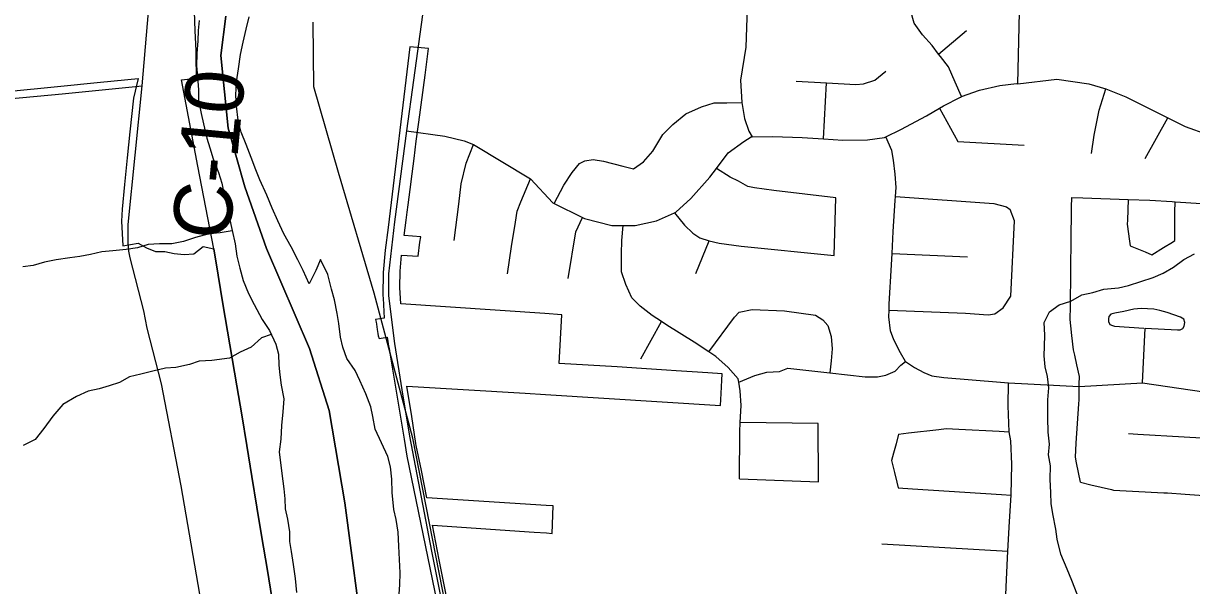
# Model space of a CAD drawing. Extents: x 114843 to 284848, y 317643 to 566895.
# Drawn here: x 173243 to 179255, y 429505 to 432396 of the extents above; entities that cross this region are included whole.
import ezdxf

# ---------------------------------------------------------------- set-up
doc = ezdxf.new("R2010")
doc.units = 0
for name, color, linetype in [('GM_X_City_Street', 7, 'Continuous'), ('GM_X_Corporation', 7, 'Continuous'), ('GM_X_County_Road', 7, 'Continuous'), ('GM_X_County_Road_Text', 7, 'Continuous'), ('GM_X_Major_River', 7, 'Continuous'), ('GM_X_Minor_River', 7, 'Continuous'), ('GM_X_Rail_Line', 7, 'Continuous'), ('GM_X_Township', 7, 'Continuous'), ('GM_X_US_Route', 7, 'Continuous')]:
    doc.layers.add(name, color=color, linetype=linetype)

msp = doc.modelspace()

# ---------------------------------------------------------------- linework, layer by layer
at = {"layer": 'GM_X_City_Street'}
for p, q in [((178360.4, 432085.6), (178379.7, 432845.7)), ((177952.4, 432238.2), (178096.2, 432359.5)), ((177360.4, 431802), (177376.5, 432089.8)), ((179016.8, 431701.6), (179132.2, 431909.7)), ((176703, 431109.1), (176772.8, 431277.5)), ((177713.7, 431212.9), (178101, 431195.3)), ((176421, 430671.2), (176526.2, 430863.4)), ((179001.9, 430547.2), (179016.7, 430828.4)), ((177661.2, 429719.5), (178309, 429681.8))]:
    msp.add_line(p, q, dxfattribs=at)
for points in [[(175487.1, 432656.4), (175574.2, 432649.8), (175686.2, 432650.6), (175790.9, 432680.3), (176119.3, 432769.4), (176415.2, 432851.2), (176505.5, 432862.7), (176614, 432852.6), (176740.8, 432824.6), (176817, 432778.1), (176857.1, 432742.2), (176922.8, 432655.9), (176956, 432562.1), (176967.5, 432475.3), (176961.7, 432272.8), (176934.3, 432103), (176940.2, 431988), (176953.3, 431906.5), (176976.9, 431842.3), (176992.9, 431812.2)], [(178070.6, 432019), (178038.4, 432092.9), (178004.3, 432173), (177962.3, 432225), (177952.4, 432238.2), (177920.2, 432281.1), (177870.2, 432337.1), (177828.1, 432397.2), (177808.1, 432463.3), (177802, 432509.3), (177810, 432579.5), (177839.9, 432655.7), (177903.9, 432729.9)], [(177220.3, 432097.7), (177376.5, 432089.8), (177526.3, 432082.1), (177566.3, 432084.2), (177624.3, 432104.3), (177682.3, 432150.5)], [(175214.1, 431843.4), (175412, 431816.4), (175511.6, 431792.1), (175559.5, 431773.1), (175852.9, 431595.6), (175967.4, 431472.7), (175974, 431469.5), (176119.9, 431397.2), (176130.8, 431391.8), (176270.6, 431357), (176328.8, 431356.7), (176390.5, 431356.4), (176500.6, 431379.9), (176593.7, 431422.2), (176600.8, 431425.4), (176677.1, 431495.2), (176775.7, 431604.9), (176809.6, 431650), (176870.3, 431730.6), (176950.6, 431788.3), (176988.7, 431812.2), (176992.9, 431812.2), (177100.7, 431813.6), (177250.6, 431808.8), (177360.4, 431802), (177460.4, 431795.8), (177586.4, 431797.1), (177674.4, 431808.7), (177682.2, 431812.6), (177758.6, 431850.3), (177890.9, 431919.8), (177957.9, 431959), (177979.1, 431971.5), (178065.3, 432017.1), (178070.6, 432019), (178163.5, 432052.6), (178267.6, 432076.2), (178353.6, 432085.7), (178360.4, 432085.6), (178562.1, 432109.1), (178726.1, 432084.6), (178812.9, 432059.5), (178916.1, 432018.1), (179040.6, 431955.8), (179132.2, 431909.7), (179221.4, 431865.8), (179336.4, 431824.5)], [(172074, 431907.4), (172260.6, 431920.2), (172494.6, 431945.8), (172869.6, 431979.6), (173442, 432033.1), (173853.6, 432074.1)], [(178740.4, 431726.7), (178753.7, 431820.4), (178778.6, 431949.2), (178812.9, 432059.5)], [(175974, 431469.5), (176024.6, 431563), (176066.5, 431629.1), (176104.5, 431675.3), (176132.5, 431689.4), (176174.5, 431695.4), (176228.5, 431687.5), (176328.5, 431661.6), (176382.6, 431647.7), (176434.5, 431683.8), (176482.5, 431738), (176534.4, 431824.2), (176584.4, 431876.4), (176652.3, 431930.6), (176732.3, 431966.8), (176798.3, 431986.9), (176862.4, 431987), (176940.2, 431988)], [(177957.9, 431959), (178052.6, 431788.4), (178392.6, 431768.8)], [(177783.4, 430657.9), (177757.4, 430701.9), (177723.3, 430768), (177705.3, 430814), (177697.2, 430886.2), (177698.2, 430920.3), (177699.2, 430952.3), (177711, 431154.7), (177713.7, 431212.9), (177718.9, 431325), (177728.8, 431485.3), (177730.6, 431505.9), (177734.7, 431551.5), (177728.7, 431619.6), (177720.6, 431691.7), (177712.6, 431741.8), (177682.2, 431812.6)], [(175460.6, 431278.5), (175484.4, 431465.3), (175495.8, 431570.4), (175521.1, 431677.4), (175559.5, 431773.1)], [(177424.8, 431498.9), (177104.7, 431536.5), (177004.7, 431550.4), (176970.6, 431556.4), (176922.6, 431584.3), (176880.6, 431604.3), (176809.6, 431650)], [(175734.9, 431107.7), (175754.8, 431248), (175774.7, 431374.2), (175784.6, 431430.4), (175802.6, 431478.5), (175852.9, 431595.6)], [(176593.7, 431422.2), (176644.8, 431357.5), (176688.8, 431317.5), (176724.8, 431293.5), (176772.8, 431277.5), (176822.9, 431265.6), (176936.9, 431249.7), (177415, 431202.4), (177424.8, 431498.9)], [(177730.6, 431505.9), (178236.9, 431470), (178302.9, 431452.1), (178320.9, 431438.1)], [(178684.2, 430036.1), (178673.8, 430085.8), (178663.4, 430135.5), (178657.3, 430164.7), (178661.8, 430236.3), (178674.7, 430439), (178676.1, 430460.8), (178677.1, 430528.2), (178677.3, 430540.5), (178677.9, 430579.5), (178664.4, 430640.6), (178653.5, 430690.2), (178647.6, 430717.1), (178639.4, 430790.6), (178633.9, 430841.1), (178630.3, 430873.7), (178631.1, 430942.4), (178635.2, 431297.9), (178635.4, 431318.3), (178636.9, 431399.4), (178637.7, 431450.2), (178638.6, 431501)], [(178638.6, 431501), (178696, 431499), (178929.2, 431490.9), (179040.4, 431487.1), (179155, 431479.8), (179170, 431478.9), (179441.6, 431461.7), (179499, 431458)], [(178929.2, 431490.9), (178927.2, 431437.1), (178925.2, 431383.4), (178924.4, 431362.5), (178936.3, 431276.6), (178939.7, 431252.4), (179016.3, 431220.2), (179050.7, 431205.7), (179110.5, 431242.5), (179156.3, 431270.7), (179168.8, 431278.4), (179169.4, 431371.3), (179169.7, 431425.1), (179170, 431478.9)], [(178285.2, 430933.1), (178325.2, 430993.3), (178342.9, 431380), (178320.9, 431438.1)], [(176046.9, 431084.1), (176086.7, 431324.6), (176119.9, 431397.2)], [(176927.7, 430053.5), (176929.6, 430295.9), (176932.3, 430343.2), (176937.5, 430430.2), (176931.4, 430506.3), (176924.3, 430550.2), (176921.4, 430568.4), (176869.3, 430626.5), (176807.3, 430682.5), (176770.7, 430706.6), (176695.2, 430756.5), (176555.1, 430844.4), (176526.2, 430863.4), (176479.1, 430894.4), (176417.1, 430942.4), (176375, 430984.4), (176343, 431052.5), (176320.9, 431118.6), (176320.8, 431210.7), (176322.8, 431278.9), (176328.8, 431356.7)], [(176770.7, 430706.6), (176903.1, 430885), (176927.1, 430911.1), (176993.1, 430925.2), (177159.2, 430917.4), (177319.2, 430895.6), (177357.2, 430871.6), (177383.2, 430841.6), (177399.3, 430785.5), (177405.3, 430721.4), (177399.4, 430661.3), (177393.1, 430598.3)], [(177698.2, 430920.3), (178091.2, 430904.8), (178207.3, 430896.9), (178243.3, 430903), (178285.2, 430933.1)], [(179016.7, 430828.4), (179182.4, 430819.5), (179196.1, 430819.6), (179209.6, 430826.3), (179217.2, 430837.9), (179220.6, 430858.2), (179214.5, 430875), (179198.7, 430885.3), (179130.1, 430908.6), (179091.5, 430918.8), (179060.4, 430925.9), (179027.5, 430928.1), (178995.7, 430929.7), (178957.3, 430926.6), (178907, 430915), (178860.6, 430906), (178839.3, 430900.2), (178829.2, 430889.1), (178826.9, 430875.7), (178827.3, 430862.7), (178835.1, 430847.8), (178848.1, 430841.6), (178859.2, 430838.4), (179008.6, 430829.1)], [(176924.3, 430550.2), (177007.4, 430584.6), (177069.4, 430602.7), (177133.4, 430604.8), (177177.3, 430622.9), (177393.1, 430598.3), (177575.4, 430577.4), (177639.4, 430577.5), (177681.4, 430587.6), (177729.4, 430607.7), (177759.4, 430637.8), (177783.4, 430657.9)], [(177783.4, 430657.9), (177829.4, 430625.9), (177877.5, 430599.9), (177917.5, 430583.9), (177979.5, 430574), (178271.9, 430551), (178313, 430547.1), (178677.1, 430528.2), (179001.9, 430547.2), (179505.7, 430474)], [(178295.1, 429379.7), (178302.3, 429535.6), (178309, 429681.8), (178318.6, 429834.4), (178327.2, 429969.8), (178329.9, 430129.6), (178324.1, 430248.9), (178317, 430296.1), (178311.4, 430428.5), (178313, 430547.1)], [(176927.7, 430053.5), (177335.1, 430039.1), (177332.9, 430338), (176932.3, 430343.2)], [(177746.9, 430283.7), (177733.8, 430234.3), (177720.8, 430185), (177711.1, 430148.5), (177726.4, 430086.1), (177738.6, 430036.5), (177745.7, 430007.8), (177817.9, 430003.1), (178276.2, 429973.1), (178327.2, 429969.8)], [(177746.9, 430283.7), (177798.5, 430289.6), (177953.5, 430307.5), (177991.7, 430311.9), (178057.2, 430308.7), (178265, 430298.6), (178317, 430296.1)], [(178929.9, 430287), (178977.8, 430284.2), (179456.2, 430255.4), (179504, 430252.4)], [(178684.2, 430036.1), (178736.9, 430023.5), (178842.5, 429998.3), (178852.5, 429995.9), (178950.5, 429990.8), (179113.1, 429982.4), (179130.7, 429981.5), (179221.3, 429974.9), (179437.7, 429959), (179491.9, 429955)]]:
    msp.add_lwpolyline(points, dxfattribs=at)
at = {"layer": 'GM_X_Corporation'}
for points in [[(174523.3, 429433.7), (174496.9, 429593.2), (174470.7, 429751.5), (174444.7, 429908.6), (174418.6, 430066.3), (174392.4, 430224.9), (174366.3, 430382.3), (174341.6, 430531.6), (174269.5, 430953.6), (174244.3, 431100.7), (174222.4, 431236.3), (174140, 431662.3), (174055.6, 432105.8), (174133.6, 432114.1), (174132.4, 432230.3), (174132, 432244.2), (174131.8, 432257), (174126.5, 432357.3), (174123.7, 432457.3)], [(175420.7, 429449.4), (175408.8, 429509), (175383.3, 429637.4), (175347.8, 429816.1), (175872.3, 429779.7), (175935.1, 429775.4), (175963.9, 429773.4), (175969.7, 429914.1), (175934, 429916.6), (175319.9, 429956.2), (175291.2, 430096.6), (175264.8, 430225.6), (175263.2, 430235.7), (175241.3, 430374.4), (175216.5, 430531), (175825.2, 430493.5), (175929.9, 430487.1), (176830.2, 430431.6), (176833.6, 430492.3), (176837.3, 430560.8), (176839.1, 430593.5), (176765.8, 430598.4), (176684, 430603.9), (176603, 430609.3), (176552.9, 430612.6), (176423.8, 430621.3), (176299.2, 430629.6), (175999.9, 430647), (176014.6, 430897.6), (175926.9, 430903.4), (175184.6, 430953), (175180.9, 431036.9), (175182.3, 431120.9), (175188.8, 431204.6), (175275.1, 431198.5), (175283.9, 431270.6), (175287.4, 431298.9), (175201.8, 431305), (175212.1, 431383.6), (175217.4, 431424.4), (175222.3, 431462.2), (175232.7, 431541.8), (175243, 431621.3), (175253.2, 431700.2), (175264.6, 431789.5), (175278.4, 431887.3), (175310, 432129.5), (175327.9, 432266.7), (175231.8, 432275.8), (175119.6, 431346.1), (175104.1, 431230.3), (175094.3, 431113.9), (175092.9, 430997.2), (175093.5, 430983.2), (175099.9, 430880.6), (175055.4, 430873.7), (175057.6, 430859.4), (175059.3, 430848.8), (175061.3, 430835.9), (175063.4, 430822.2), (175065.1, 430811.3), (175066.8, 430800.5), (175068.6, 430789.1), (175074.1, 430775.8), (175114.9, 430781.8), (175116.5, 430771.8), (175118.6, 430759.3), (175120.5, 430747.9), (175122.5, 430736.1), (175124.4, 430724.7), (175126.4, 430712.7), (175128.4, 430700.4), (175202, 430258.5), (175216.7, 430170.4), (175659.5, 428022.5)], [(172155.3, 431945.3), (173418.4, 432070.6), (173639.7, 432092.6), (173834, 432111.8), (173809.3, 432010.5), (173791.2, 431837.4), (173777.2, 431703.7), (173763.6, 431567.8), (173751.7, 431439.8), (173748.2, 431378.6), (173754.5, 431251.1), (173832.8, 431265.6), (173876.9, 431240.9), (173922.2, 431222.2), (173970.8, 431223.5), (174019.1, 431211.8), (174069.5, 431207.6), (174119.5, 431210.7), (174168.6, 431249.1), (174222.4, 431236.3), (174244.3, 431100.7), (174269.5, 430953.6), (174341.6, 430531.6), (174366.3, 430382.3), (174392.4, 430224.9), (174418.6, 430066.3), (174444.7, 429908.6), (174470.7, 429751.5), (174496.9, 429593.2), (174523.3, 429433.7)]]:
    msp.add_lwpolyline(points, dxfattribs=at)
at = {"layer": 'GM_X_County_Road'}
for points in [[(173782, 431322.3), (173781.9, 431361.3), (173853.6, 432074.1), (173948.9, 433177.9), (173965.5, 433342.4), (173969.7, 433373.1), (173970.5, 433378)], [(174422.5, 425867), (174431.1, 425886.1), (174442.9, 425921), (174449.2, 425954.6), (174448.9, 426001.3), (174414.4, 426470.2), (174376.6, 426879.5), (174358.3, 427061.4), (174314.8, 427634.3), (174297.7, 427837.1), (174225.9, 428709.4), (174167.1, 429361), (174054.4, 430017.9), (173954.3, 430542.5), (173880.5, 430829.1), (173862.3, 430918), (173792.2, 431190.2), (173784.5, 431223.8), (173782.2, 431263.2), (173782.1, 431294.4), (173782, 431322.3)]]:
    msp.add_lwpolyline(points, dxfattribs=at)
at = {"layer": 'GM_X_Major_River'}
for points in [[(174147, 432410.9), (174142.4, 432358.9), (174139.7, 432306.8), (174134.8, 432240.7), (174134, 432176.6), (174139.3, 432120.4), (174144.5, 432054.2), (174143.8, 432002.1), (174156.9, 431931.8), (174170.2, 431879.5), (174187.3, 431805.2), (174202.7, 431754.9), (174220, 431698.6), (174247.1, 431628.1), (174264.4, 431573.7), (174277.5, 431505.4), (174288.9, 431455.2), (174302.2, 431400.9), (174317.3, 431330.6), (174332.4, 431262.3), (174341.6, 431198), (174356.9, 431137.7), (174374.1, 431073.4), (174401.2, 431006.9), (174430.5, 430950.4), (174471.6, 430873.8), (174508.9, 430817.2), (174542, 430746.6), (174555.3, 430694.3), (174556.6, 430638.2), (174562, 430588), (174569.3, 430535.8), (174582.4, 430465.5), (174577.5, 430397.4), (174570.6, 430327.4), (174567.7, 430257.3), (174558.9, 430193.2), (174573.5, 430080.8), (174582.5, 430002.5), (174587.8, 429950.4), (174589.2, 429900.2), (174602.5, 429846), (174611.7, 429781.7), (174613, 429731.6), (174620.4, 429679.4), (174631.5, 429613.1), (174640.6, 429540.8), (174647.7, 429468.6)], [(175173.4, 429416), (175180.6, 429508.2), (175181.4, 429570.3), (175175.1, 429706.7), (175172, 429778.8), (175160.9, 429845.1), (175149.5, 429895.4), (175140.6, 429983.7), (175139.5, 430051.8), (175132.3, 430116.1), (175119, 430168.3), (175052.8, 430309.4), (175041.6, 430373.7), (175030.2, 430424), (175005.1, 430490.4), (174973.9, 430558.9), (174950.6, 430611.3), (174907.3, 430672), (174886, 430730.4), (174874.7, 430782.6), (174865.6, 430852.9), (174858.2, 430903.1), (174843.1, 430973.4), (174827.8, 431029.7), (174808.8, 431104.1), (174771.7, 431180.7), (174747, 431124.9), (174714.1, 431057.2), (174683, 431125.7), (174655.6, 431180.1), (174620.5, 431246.7), (174583.3, 431313.3), (174552.1, 431379.8), (174523, 431446.3), (174495.8, 431512.8), (174458.8, 431591.4), (174439.4, 431641.8), (174414.2, 431706.2), (174389, 431772.6), (174363.8, 431837.1), (174348.6, 431897.4), (174339.5, 431969.7), (174336.2, 432025.8), (174339.1, 432095.9), (174350, 432161.9), (174360.9, 432235.9), (174373.8, 432299.9), (174388.6, 432365.9), (174405.5, 432429.8)]]:
    msp.add_lwpolyline(points, dxfattribs=at)
at = {"layer": 'GM_X_Minor_River'}
for points in [[(174317.6, 431329.5), (174255.2, 431318.4), (174199.2, 431312.8), (174129, 431295.2), (174066.8, 431273.6), (174006.7, 431262.1), (173942.7, 431262.6), (173884.6, 431259), (173830.5, 431241.3), (173772.4, 431233.8), (173702.3, 431226.3), (173646.3, 431220.7), (173588.1, 431207.1), (173534, 431197.4), (173482, 431189.8), (173411.9, 431180.3), (173351.7, 431168.7), (173293.6, 431151.1), (173239.5, 431143.5)], [(178495.9, 430686.3), (178498.2, 430736.4), (178500.6, 430792.6), (178497, 430856.8), (178523.4, 430912.8), (178573.6, 430948.5), (178633.8, 430968.1), (178690, 430999.8), (178746.1, 431011.4), (178804.3, 431029), (178878.4, 431036.5), (178930.5, 431048.1), (179056.8, 431089.3), (179109, 431111), (179161.2, 431142.6), (179215.5, 431182.4), (179269.7, 431210)], [(174518.7, 430796.2), (174468, 430779.1), (174415.7, 430731.4), (174357.5, 430705.7), (174303.2, 430674), (174213.1, 430662.7), (174147.1, 430659.2), (174096.9, 430641.5), (174026.8, 430626), (173974.7, 430622.4), (173908.6, 430606.8), (173846.4, 430591.2), (173788.3, 430577.6), (173738.1, 430549.9), (173684, 430532.3), (173631.8, 430516.6), (173575.7, 430505), (173515.5, 430477.4), (173445.2, 430435.8), (173394.8, 430376), (173348.4, 430312.1), (173304, 430256.3), (173241.8, 430224.7)], [(178666.3, 429461.2), (178638.8, 429531.6), (178615.1, 429590), (178581.6, 429666.5), (178564, 429742.9), (178556.4, 429795.1), (178540.9, 429873.4), (178533.2, 429927.7), (178531.5, 429981.9), (178528, 430052.1), (178528.4, 430120.3), (178518.7, 430176.6), (178523.1, 430232.7), (178517.5, 430292.9), (178515.9, 430367.2), (178514.5, 430459.5), (178520.9, 430521.6), (178513.3, 430579.8), (178501.6, 430630.1), (178495.9, 430686.3)]]:
    msp.add_lwpolyline(points, dxfattribs=at)
at = {"layer": 'GM_X_Rail_Line'}
msp.add_lwpolyline([(179466.3, 417901.4), (179202.6, 420001.4), (179062, 420346.1), (178796.4, 420786.7), (178363.9, 421364.4), (177889.9, 421955.7), (177618.7, 422335.8), (177274, 423012.1), (176986.2, 423713.7), (176780.7, 424478.9), (176580.6, 425431.8), (176426.1, 425790.3), (175932, 427280.5), (175620.3, 428356.9), (175247.4, 430262.5), (175048.6, 431007.7), (174864.4, 431628.6), (174736.9, 432070.1), (174734.5, 432402)], dxfattribs=at)
at = {"layer": 'GM_X_Township'}
for points in [[(174284.7, 432432), (174258.2, 432231.3), (174295.8, 431857.2), (174382.4, 431554.8), (174493.1, 431238.1), (174715.7, 430723.2), (174816.2, 430404.6), (174896.7, 429929.5), (174997.8, 429168.7)], [(176313, 424010.6), (176205.4, 424622.9), (176160, 425208.1), (176167.7, 425551.4), (175865.9, 426283), (175406.7, 427472), (175213.6, 428105.2), (174997.8, 429168.7), (174896.7, 429929.5), (174816.2, 430404.6), (174715.7, 430723.2), (174493.1, 431238.1), (174382.4, 431554.8), (174295.8, 431857.2), (174258.2, 432231.3), (174284.7, 432432)]]:
    msp.add_lwpolyline(points, dxfattribs=at)
at = {"layer": 'GM_X_US_Route'}
for points in [[(175678.1, 434327.2), (175650.1, 434217.9), (175616, 434095.6), (175589.4, 433995.9), (175581.6, 433966.9), (175523.5, 433748.7), (175448.4, 433454.7), (175414.1, 433270.4), (175381.7, 433069.7), (175329, 432677.8), (175250, 432104.2)], [(175250, 432104.2), (175214.1, 431843.4), (175152.2, 431375.5), (175121.7, 431107.3), (175122.5, 430995.4), (175152.2, 430750), (175190, 430511.7), (175229.1, 430272.4), (175342.7, 429681.2), (175546.4, 428657.8), (175618.7, 428322.2), (175695.1, 428025.7), (175786, 427737.3), (175967, 427258.5), (176250.9, 426504.7), (176523.1, 425794.4), (176605.7, 425553.7)]]:
    msp.add_lwpolyline(points, dxfattribs=at)

# ---------------------------------------------------------------- texts
at = {"layer": 'GM_X_County_Road_Text'}
msp.add_text('C-10', height=300.01, rotation=84.60086, dxfattribs=at).set_placement((174303.6, 431275.8))

doc.saveas('drawing.dxf')
